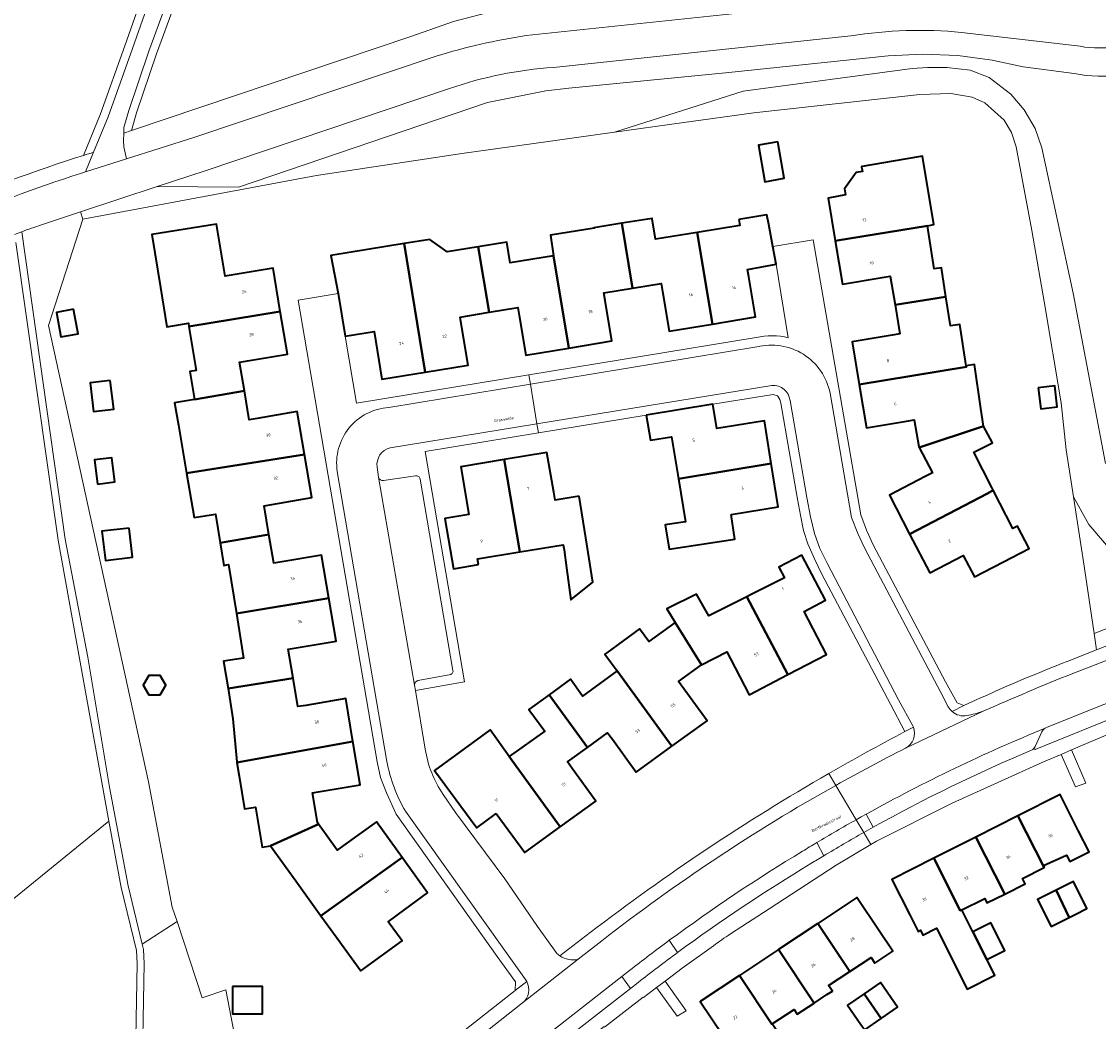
# Model space of a CAD drawing. Header units: metres. Extents: x 197700 to 204338, y 317132 to 325229.
# Tile 485 of 656: x 200775 to 200908, y 319854 to 319978. Entities that reach past the tile are written whole.
import ezdxf
from ezdxf.enums import TextEntityAlignment as Align

# ---------------------------------------------------------------- set-up
doc = ezdxf.new("R2010")
doc.units = ezdxf.units.M
for name, color, linetype, lineweight in [('B-WE-GR-BEPLANTING_CULTUUR_BOSPLANTSOEN-GV', 90, 'Continuous', 18), ('B-WE-GR-BEPLANTING_CULTUUR_HEESTERS-GV', 90, 'Continuous', 18), ('B-WE-GW-TALUD_KRUIN-G', 90, 'Continuous', 18), ('B-WE-IE-TERREINAFSCHEIDING_KUNSTMATIG_HEKWERK-G', 20, 'IE-TERREINAFSCHEIDING-KUNSTMATIG', 18), ('B-WE-OG-BEBOUWING-GV', 7, 'Continuous', 35), ('B-WE-OG-BEBOUWING-T18', 10, 'Continuous', 18), ('B-WE-OG-TERREIN_CULTUURSCHEIDING-GV', 7, 'Continuous', 18), ('B-WE-OG-TERREIN_ERF-GV', 7, 'Continuous', 18), ('B-WE-OG-TOPOGRAFIE-T18', 10, 'Continuous', 18), ('B-WE-OG-WEG-GV', 7, 'Continuous', 18), ('B-WE-VH-ONVERHARD-GV', 252, 'Continuous', 18), ('B-WE-VH-VERHARDING_BETONSTRAATSTEEN-GV', 252, 'Continuous', 18), ('B-WE-VH-VERHARDING_OPEN-GV', 252, 'Continuous', 18), ('B-WE-VH-VERHARDING_TEGEL-GV', 252, 'Continuous', 18)]:
    doc.layers.add(name, color=color, linetype=linetype, lineweight=lineweight)
doc.styles.add('NLCS-ISO-M200-T18', font='NLCS-ISO.ttf', dxfattribs={"height": 0.36})
doc.linetypes.add('IE-TERREINAFSCHEIDING-KUNSTMATIG', pattern='A,4,[82,NLCS.SHX,S=0.75,R=90,X=0,Y=0],4,-2', length=10)

msp = doc.modelspace()

# ---------------------------------------------------------------- linework, layer by layer
at = {"layer": 'B-WE-GR-BEPLANTING_CULTUUR_BOSPLANTSOEN-GV'}
for points in [[(200796.255, 319985.657), (200791.877, 319973.748), (200789.405, 319966.443), (200788.784, 319964.257), (200823.309, 319975.904), (200828.581, 319977.762)], [(200782.859, 319961.186), (200784.961, 319966.313), (200787.954, 319974.732), (200790.43, 319981.777)], [(200913.059, 319971.545), (200912.772, 319971.46), (200911.295, 319971.164), (200909.797, 319971.002), (200908.291, 319970.973), (200906.789, 319971.08), (200905.302, 319971.32), (200899.013, 319972.124), (200895.187, 319972.966), (200890.917, 319973.53), (200886.614, 319973.71), (200882.312, 319973.505), (200862.194, 319971.405), (200842.862, 319969.51), (200840.011, 319969.169), (200832.806, 319967.719), (200802.001, 319957.267), (200791.943, 319957.321)], [(200791.943, 319957.321), (200782.474, 319954.188), (200782.773, 319953.284), (200811.643, 319958.718), (200829.904, 319961.476), (200838.251, 319962.634), (200848.494, 319964.056), (200864.402, 319969.123), (200885.29, 319971.949), (200887.196, 319972.063), (200889.573, 319972.047), (200892.468, 319971.724), (200894.794, 319970.826), (200897.482, 319968.748), (200899.135, 319966.817), (200900.492, 319964.511), (200901.32, 319962.136), (200905.184, 319944.142), (200909.174, 319923.085)], [(200909.174, 319923.085), (200905.184, 319944.142), (200901.32, 319962.136), (200900.492, 319964.511), (200899.135, 319966.817), (200897.482, 319968.748), (200894.794, 319970.826), (200892.468, 319971.724), (200889.573, 319972.047), (200887.196, 319972.063), (200885.29, 319971.949), (200864.402, 319969.123), (200848.494, 319964.056), (200856.761, 319965.203), (200865.702, 319966.435), (200886.256, 319968.718), (200890.053, 319968.831), (200892.697, 319968.372), (200894.288, 319967.67), (200896.657, 319965.563), (200897.554, 319963.997), (200898.16, 319962.239), (200900.066, 319951.882), (200901.608, 319943.114), (200903.717, 319930.575), (200904.331, 319924.769), (200905.231, 319918.949), (200907.146, 319915.549), (200911.237, 319910.729)], [(200781.619, 319821.882), (200781.823, 319822.494), (200782.336, 319824.604), (200782.108, 319825.516), (200781.538, 319825.915), (200775.27, 319825.003), (200772.42, 319839.05), (200769.115, 319861.548), (200769.172, 319864.341), (200770.197, 319866.051), (200785.972, 319878.868), (200779.717, 319913.601), (200774.468, 319950.401)], [(200911.237, 319910.729), (200907.146, 319915.549), (200905.231, 319918.949), (200906.557, 319910.375), (200907.788, 319902.079), (200916.821, 319905.623)]]:
    msp.add_lwpolyline(points, dxfattribs=at)
msp.add_lwpolyline([(200765.149, 319954.59, -0.0246856), (200782.859, 319961.186)], format="xyb", dxfattribs=at)
at = {"layer": 'B-WE-GR-BEPLANTING_CULTUUR_HEESTERS-GV'}
for points in [[(200900.334, 319887.835), (200900.485, 319887.718), (200911.669, 319892.248), (200911.632, 319892.354)], [(200908.438, 319893.066), (200901.903, 319890.431), (200901.825, 319890.398), (200901.749, 319890.368)], [(200901.336, 319889.904), (200900.488, 319888.094)]]:
    msp.add_lwpolyline(points, dxfattribs=at)
for points in [[(200901.749, 319890.368, 0.1790108), (200901.336, 319889.904)], [(200900.488, 319888.094, -0.1121012), (200900.334, 319887.835)]]:
    msp.add_lwpolyline(points, format="xyb", dxfattribs=at)
at = {"layer": 'B-WE-GW-TALUD_KRUIN-G'}
msp.add_lwpolyline([(200848.494, 319964.056), (200856.761, 319965.203), (200865.702, 319966.435), (200886.256, 319968.718), (200890.053, 319968.831), (200892.697, 319968.372), (200894.288, 319967.67), (200896.657, 319965.563), (200897.554, 319963.997), (200898.16, 319962.239), (200900.066, 319951.882), (200901.608, 319943.114), (200903.717, 319930.575), (200904.331, 319924.769), (200905.231, 319918.949), (200907.146, 319915.549), (200911.237, 319910.729)], dxfattribs=at)
at = {"layer": 'B-WE-IE-TERREINAFSCHEIDING_KUNSTMATIG_HEKWERK-G'}
for points in [[(200905.231, 319918.949), (200904.331, 319924.769), (200903.717, 319930.575), (200901.608, 319943.114), (200900.066, 319951.882), (200898.16, 319962.239), (200897.554, 319963.997), (200896.657, 319965.563), (200894.288, 319967.67), (200892.697, 319968.372), (200890.053, 319968.831), (200886.256, 319968.718), (200865.702, 319966.435), (200856.761, 319965.203), (200848.494, 319964.056)], [(200838.251, 319962.634), (200848.494, 319964.056)], [(200782.773, 319953.284), (200811.643, 319958.718), (200829.904, 319961.476), (200838.251, 319962.634)], [(200794.423, 319866.438), (200793.829, 319868.238), (200790.87, 319883.725), (200778.526, 319940.138), (200782.773, 319953.284)], [(200907.788, 319902.079), (200906.557, 319910.375), (200905.231, 319918.949)], [(200908.089, 319900.049), (200907.788, 319902.079)], [(200805.289, 319832.721), (200800.427, 319857.996), (200797.531, 319857.022), (200794.423, 319866.438)]]:
    msp.add_lwpolyline(points, dxfattribs=at)
at = {"layer": 'B-WE-OG-BEBOUWING-GV'}
for points in [[(200868.697, 319962.877), (200866.31, 319962.442), (200867.064, 319957.933), (200869.451, 319958.368)], [(200875.776, 319950.617), (200887.181, 319952.495), (200887.971, 319952.628), (200886.553, 319961.079), (200884.383, 319960.706), (200879.103, 319959.798), (200879.037, 319959.787), (200879.149, 319959.182), (200878.358, 319959.063), (200876.942, 319957.053), (200877.065, 319956.299), (200874.897, 319955.894)], [(200863.855, 319953.277), (200863.977, 319952.513), (200858.71, 319951.669), (200860.591, 319940.332), (200865.916, 319941.225), (200865.093, 319946.153), (200864.941, 319947.074), (200868.468, 319947.725), (200868.062, 319949.923), (200867.56, 319952.642), (200867.339, 319953.834)], [(200801.338, 319946.428), (200800.362, 319946.265), (200799.283, 319952.687), (200791.315, 319951.407), (200792.368, 319944.852), (200793.148, 319939.996), (200795.822, 319940.426), (200795.885, 319940.035), (200807.179, 319941.892), (200806.279, 319947.257)], [(200840.938, 319948.759), (200842.837, 319937.364), (200848.17, 319938.259), (200847.336, 319943.228), (200847.176, 319944.176), (200850.703, 319944.762), (200849.41, 319952.798), (200845.955, 319952.245), (200845.966, 319952.179), (200840.567, 319951.315)], [(200860.591, 319940.332), (200858.71, 319951.669), (200853.549, 319950.843), (200853.151, 319953.33), (200853.14, 319953.396), (200849.41, 319952.798), (200850.703, 319944.762), (200854.257, 319945.353), (200854.423, 319944.367), (200855.249, 319939.436)], [(200887.181, 319952.495), (200875.776, 319950.617), (200876.668, 319945.26), (200881.6, 319946.082), (200882.586, 319946.246), (200883.182, 319942.701), (200889.419, 319943.702), (200889.469, 319943.711), (200888.913, 319947.288), (200888.014, 319947.148)], [(200822.476, 319950.283), (200813.424, 319948.824), (200814.346, 319944.118), (200815.216, 319938.841), (200818.77, 319939.427), (200819.749, 319933.501), (200825.082, 319934.382)], [(200831.655, 319949.889), (200827.804, 319949.272), (200825.651, 319950.795), (200822.476, 319950.283), (200825.082, 319934.382), (200830.393, 319935.259), (200829.586, 319940.144), (200829.414, 319941.178), (200832.981, 319941.785)], [(200836.688, 319941.402), (200837.516, 319936.471), (200842.837, 319937.364), (200840.938, 319948.759), (200835.576, 319947.9), (200835.168, 319950.451), (200831.655, 319949.889), (200832.981, 319941.785), (200836.522, 319942.388)], [(200883.182, 319942.701), (200883.783, 319939.128), (200882.796, 319938.964), (200877.865, 319938.143), (200878.747, 319932.842), (200892.006, 319935.047), (200891.983, 319935.183), (200891.191, 319940.273), (200890.032, 319940.093), (200889.469, 319943.711), (200889.419, 319943.702)], [(200781.629, 319942.162), (200779.498, 319941.777), (200780.046, 319938.748), (200782.177, 319939.133)], [(200795.885, 319940.035), (200796.761, 319934.58), (200796.015, 319934.46), (200796.569, 319931.007), (200802.74, 319932.063), (200802.148, 319935.619), (200803.134, 319935.785), (200808.065, 319936.613), (200807.179, 319941.892)], [(200892.006, 319935.047), (200878.747, 319932.842), (200879.637, 319927.496), (200884.572, 319928.318), (200885.555, 319928.481), (200886.102, 319925.201), (200886.17, 319925.07), (200894.117, 319927.69), (200893.775, 319929.888), (200893.012, 319935.333), (200891.983, 319935.183)], [(200786.166, 319933.355), (200783.655, 319933.053), (200784.081, 319929.5), (200786.593, 319929.802)], [(200900.87, 319932.442), (200901.182, 319929.841), (200903.226, 319930.087), (200902.914, 319932.688)], [(200795.603, 319921.879), (200810.163, 319924.189), (200809.249, 319929.502), (200804.327, 319928.656), (200803.336, 319928.485), (200802.74, 319932.063), (200796.569, 319931.007), (200794.107, 319930.586), (200794.58, 319927.825)], [(200852.418, 319929.063), (200852.925, 319925.98), (200855.537, 319926.378), (200856.398, 319921.198), (200867.867, 319923.084), (200867.017, 319928.369), (200861.128, 319927.4), (200860.631, 319930.414)], [(200884.969, 319914.368), (200894.584, 319919.381), (200895.309, 319919.782), (200895.221, 319919.956), (200895.132, 319920.13), (200892.916, 319924.488), (200895.219, 319925.66), (200894.117, 319927.69), (200886.17, 319925.07), (200887.797, 319921.94), (200886.91, 319921.479), (200882.473, 319919.175)], [(200844.108, 319919.046), (200841.14, 319918.544), (200840.974, 319919.531), (200840.142, 319924.461), (200834.845, 319923.566), (200836.782, 319912.155), (200842.154, 319913.013), (200842.251, 319912.409), (200842.552, 319910.17), (200843.082, 319906.231), (200845.806, 319908.423), (200845.096, 319912.864)], [(200784.562, 319920.545), (200786.723, 319920.804), (200786.364, 319923.795), (200784.203, 319923.535)], [(200795.603, 319921.879), (200796.543, 319916.412), (200799.163, 319916.831), (200799.731, 319913.291), (200805.761, 319914.328), (200805.164, 319917.855), (200806.149, 319918.024), (200811.077, 319918.871), (200810.163, 319924.189)], [(200831.666, 319910.598), (200831.551, 319911.319), (200836.782, 319912.155), (200834.845, 319923.566), (200829.501, 319922.664), (200830.491, 319916.797), (200827.51, 319916.294), (200828.578, 319910.068)], [(200862.925, 319916.798), (200868.727, 319917.731), (200867.867, 319923.084), (200856.398, 319921.198), (200857.281, 319915.885), (200854.76, 319915.499), (200855.229, 319912.482), (200863.378, 319913.732)], [(200895.309, 319919.782), (200894.584, 319919.381), (200884.969, 319914.368), (200887.459, 319909.574), (200891.596, 319911.726), (200892.976, 319909.074), (200895.281, 319910.273), (200895.47, 319910.371), (200899.749, 319912.598), (200898.324, 319915.338), (200897.724, 319915.033)], [(200788.485, 319915.105), (200785.12, 319914.701), (200785.551, 319911.113), (200788.916, 319911.517)], [(200807.351, 319910.92), (200806.365, 319910.754), (200805.761, 319914.328), (200799.731, 319913.291), (200800.18, 319910.493), (200800.79, 319910.591), (200801.764, 319904.526), (200813.176, 319906.45), (200812.282, 319911.751)], [(200869.907, 319896.983), (200874.706, 319899.483), (200871.918, 319904.794), (200874.574, 319906.188), (200871.646, 319911.767), (200868.813, 319910.279), (200869.506, 319908.959), (200865.302, 319906.844), (200864.85, 319906.617)], [(200800.718, 319895.261), (200808.755, 319896.564), (200808.157, 319900.132), (200809.144, 319900.291), (200814.075, 319901.123), (200813.176, 319906.45), (200801.764, 319904.526), (200802.636, 319899.037), (200800.175, 319898.642)], [(200864.85, 319906.617), (200860.162, 319904.258), (200858.635, 319906.945), (200855.052, 319905.166), (200854.945, 319905.1), (200855.973, 319903.445), (200859.238, 319898.188), (200862.366, 319899.819), (200862.829, 319898.932), (200865.139, 319894.498), (200869.907, 319896.983)], [(200855.566, 319888.13), (200859.927, 319891.288), (200856.408, 319896.148), (200859.238, 319898.188), (200855.973, 319903.445), (200852.724, 319901.077), (200851.585, 319902.639), (200847.541, 319899.692), (200847.314, 319899.527), (200848.814, 319897.44)], [(200792.315, 319894.47), (200793.011, 319895.665), (200792.325, 319896.866), (200790.941, 319896.872), (200790.245, 319895.677), (200790.931, 319894.476)], [(200800.718, 319895.261), (200801.318, 319891.526), (200801.806, 319886.179), (200801.812, 319886.118), (200816.156, 319888.722), (200815.266, 319894.013), (200810.335, 319893.184), (200809.348, 319893.022), (200808.755, 319896.564)], [(200840.416, 319894.503), (200845.144, 319887.989), (200847.642, 319889.8), (200848.231, 319888.991), (200851.163, 319884.942), (200855.566, 319888.13), (200848.814, 319897.44), (200844.549, 319894.332), (200843.033, 319896.411)], [(200840.416, 319894.503), (200837.916, 319892.681), (200839.866, 319890.006), (200835.485, 319886.871), (200841.794, 319878.162), (200846.191, 319881.338), (200843.263, 319885.391), (200842.67, 319886.196), (200845.144, 319887.989)], [(200833.874, 319879.798), (200837.409, 319874.995), (200841.794, 319878.162), (200835.485, 319886.871), (200833.122, 319890.172), (200828.819, 319887.004), (200826.242, 319885.107), (200831.458, 319878.02)], [(200816.156, 319888.722), (200801.812, 319886.118), (200802.084, 319884.447), (200802.739, 319880.369), (200804.131, 319880.593), (200804.922, 319875.664), (200805.975, 319875.833), (200811.911, 319878.485), (200811.757, 319878.7), (200811.14, 319882.367), (200812.126, 319882.533), (200817.057, 319883.362)], [(200901.658, 319873.154), (200901.538, 319873.38), (200904.356, 319874.679), (200904.766, 319873.875), (200907.149, 319875.071), (200905.824, 319877.693), (200903.569, 319882.155), (200898.37, 319879.528), (200901.604, 319873.127)], [(200898.37, 319879.528), (200893.171, 319876.901), (200896.733, 319869.853), (200899.245, 319871.113), (200898.912, 319871.777), (200901.604, 319873.127)], [(200811.911, 319878.485), (200805.975, 319875.833), (200809.091, 319871.49), (200812.207, 319867.147), (200822.234, 319874.382), (200819.084, 319878.775), (200814.991, 319875.842), (200814.207, 319875.28)], [(200891.428, 319867.903), (200894.251, 319869.32), (200894.537, 319868.751), (200896.733, 319869.853), (200893.171, 319876.901), (200887.972, 319874.274), (200891.239, 319867.808)], [(200822.234, 319874.382), (200812.207, 319867.147), (200814.191, 319864.381), (200817.146, 319860.348), (200822.244, 319864.083), (200820.521, 319866.434), (200822.563, 319867.931), (200825.38, 319869.995)], [(200887.972, 319874.274), (200882.774, 319871.648), (200885.029, 319867.186), (200886.019, 319865.227), (200886.3, 319865.369), (200886.6, 319864.771), (200888.285, 319865.616), (200892.07, 319858.074), (200895.512, 319859.801), (200894.535, 319861.747), (200892.794, 319865.181), (200891.428, 319867.903), (200891.239, 319867.808)], [(200903.071, 319870.338), (200904.682, 319866.94), (200905.445, 319867.323), (200906.888, 319868.047), (200905.215, 319871.382)], [(200903.071, 319870.338), (200900.792, 319869.194), (200902.477, 319865.834), (200904.682, 319866.94)], [(200873.616, 319866.217), (200877.576, 319860.274), (200880.224, 319862.023), (200880.689, 319861.32), (200882.896, 319862.778), (200881.228, 319865.282), (200878.456, 319869.442)], [(200877.576, 319860.274), (200873.616, 319866.217), (200868.777, 319862.993), (200873.187, 319856.374), (200874.754, 319857.409), (200875.426, 319857.853), (200874.966, 319858.549)], [(200892.794, 319865.181), (200894.535, 319861.747), (200896.753, 319862.86), (200895.026, 319866.301)], [(200867.987, 319853.782), (200870.687, 319855.566), (200871.075, 319854.979), (200873.187, 319856.374), (200868.777, 319862.993), (200863.938, 319859.768), (200867.945, 319853.754)], [(200861.872, 319852.383), (200863.514, 319849.92), (200866.008, 319851.568), (200867.457, 319849.375), (200867.879, 319849.653), (200869.88, 319846.624), (200871.957, 319847.996), (200869.695, 319851.197), (200867.987, 319853.782), (200867.945, 319853.754), (200863.938, 319859.768), (200859.099, 319856.544)], [(200801.269, 319858.415), (200801.269, 319855.041), (200804.973, 319855.041), (200804.973, 319858.415)], [(200879.341, 319857.516), (200881.458, 319854.442), (200883.494, 319855.844), (200881.377, 319858.918)], [(200879.341, 319857.516), (200877.305, 319856.113), (200878.945, 319853.732), (200879.422, 319853.04), (200881.458, 319854.442)]]:
    msp.add_lwpolyline(points, close=True, dxfattribs=at)
at = {"layer": 'B-WE-OG-TERREIN_CULTUURSCHEIDING-GV'}
for points in [[(200795.308, 319985.98), (200790.934, 319974.081), (200788.45, 319966.74), (200787.851, 319964.633), (200787.825, 319963.934), (200788.784, 319964.257), (200789.405, 319966.443), (200791.877, 319973.748), (200796.255, 319985.657)], [(200790.43, 319981.777), (200787.954, 319974.732), (200784.961, 319966.313), (200782.859, 319961.186)], [(200784.099, 319961.575), (200785.895, 319965.956), (200788.897, 319974.399), (200791.372, 319981.442)], [(200782.467, 319958.961), (200783.11, 319959.165), (200784.099, 319961.575)], [(200775.216, 319951.745), (200780.582, 319913.745), (200783.377, 319899.128), (200786.069, 319883.075), (200788.378, 319870.852), (200790.111, 319863.651), (200794.423, 319866.438), (200793.829, 319868.238), (200790.87, 319883.725), (200778.526, 319940.138), (200782.773, 319953.284), (200782.474, 319954.188), (200777.646, 319952.59)], [(200916.821, 319905.623), (200907.788, 319902.079), (200908.089, 319900.049)], [(200908.089, 319900.049), (200915.872, 319903.102)], [(200795.135, 319822.353), (200795.41, 319822.653), (200795.691, 319822.958), (200793.658, 319826.16), (200791.289, 319833.162), (200789.996, 319839.195), (200789.189, 319845.228), (200789.486, 319861.245), (200789.4, 319862.858), (200787.521, 319870.668), (200785.972, 319878.868), (200770.197, 319866.051)], [(200805.289, 319832.721), (200800.427, 319857.996), (200797.531, 319857.022), (200794.423, 319866.438), (200790.111, 319863.651), (200790.271, 319862.985), (200790.363, 319861.256), (200790.066, 319845.281), (200790.86, 319839.345), (200792.135, 319833.395), (200794.454, 319826.541), (200796.306, 319823.623)]]:
    msp.add_lwpolyline(points, dxfattribs=at)
for points in [[(200784.099, 319961.575, 0.0017419), (200782.859, 319961.186)], [(200782.859, 319961.186, -0.0017419), (200784.099, 319961.575)], [(200782.859, 319961.186, 0.0246856), (200765.149, 319954.59)], [(200765.881, 319952.728, -0.0233442), (200782.467, 319958.961)], [(200777.646, 319952.59, 0.0064965), (200775.216, 319951.745)]]:
    msp.add_lwpolyline(points, format="xyb", dxfattribs=at)
at = {"layer": 'B-WE-OG-TERREIN_ERF-GV'}
for points in [[(200904.449, 319898.621), (200908.089, 319900.049), (200907.788, 319902.079), (200906.557, 319910.375), (200905.231, 319918.949), (200904.331, 319924.769), (200903.717, 319930.575), (200901.608, 319943.114), (200900.066, 319951.882), (200898.16, 319962.239), (200897.554, 319963.997), (200896.657, 319965.563), (200894.288, 319967.67), (200892.697, 319968.372), (200890.053, 319968.831), (200886.256, 319968.718), (200865.702, 319966.435), (200856.761, 319965.203), (200848.494, 319964.056), (200838.251, 319962.634), (200829.904, 319961.476), (200811.643, 319958.718), (200782.773, 319953.284), (200778.526, 319940.138), (200790.87, 319883.725), (200793.829, 319868.238), (200794.423, 319866.438), (200797.531, 319857.022), (200800.427, 319857.996), (200805.289, 319832.721)], [(200812.423, 319839.223), (200836.227, 319857.929), (200836.239, 319859.002), (200834.002, 319862.123), (200821.504, 319879.714), (200820.289, 319882.377), (200819.565, 319884.268), (200819.161, 319886.211), (200809.395, 319943.271), (200814.346, 319944.118), (200813.424, 319948.824), (200822.476, 319950.283), (200825.651, 319950.795), (200827.804, 319949.272), (200831.655, 319949.889), (200835.168, 319950.451), (200835.576, 319947.9), (200840.938, 319948.759), (200840.567, 319951.315), (200845.966, 319952.179), (200845.955, 319952.245), (200849.41, 319952.798), (200853.14, 319953.396), (200853.151, 319953.33), (200853.549, 319950.843), (200858.71, 319951.669), (200863.977, 319952.513), (200863.855, 319953.277), (200867.339, 319953.834), (200867.56, 319952.642), (200868.062, 319949.923), (200873.061, 319950.739), (200878.948, 319916.728), (200879.663, 319914.832), (200880.474, 319913.047), (200889.415, 319896.095), (200890.835, 319893.483), (200891.675, 319893.157), (200893.667, 319894.062)], [(200869.978, 319938.642), (200868.468, 319947.725), (200864.941, 319947.074), (200865.093, 319946.153), (200865.916, 319941.225), (200860.591, 319940.332), (200855.249, 319939.436), (200854.423, 319944.367), (200854.257, 319945.353), (200850.703, 319944.762), (200847.176, 319944.176), (200847.336, 319943.228), (200848.17, 319938.259), (200842.837, 319937.364), (200837.516, 319936.471), (200836.688, 319941.402), (200836.522, 319942.388), (200832.981, 319941.785), (200829.414, 319941.178), (200829.586, 319940.144), (200830.393, 319935.259), (200825.082, 319934.382), (200819.749, 319933.501), (200818.77, 319939.427), (200815.216, 319938.841), (200816.618, 319930.535), (200837.916, 319934.04), (200866.02, 319938.664)], [(200884.396, 319889.93), (200882.616, 319893.315), (200874.131, 319909.4), (200873.227, 319911.304), (200872.405, 319913.169), (200871.848, 319914.785), (200871.48, 319916.691), (200871.127, 319918.679), (200869.073, 319930.552), (200868.931, 319931.008), (200868.651, 319931.446), (200868.118, 319931.62), (200860.631, 319930.414), (200861.128, 319927.4), (200867.017, 319928.369), (200867.867, 319923.084), (200868.727, 319917.731), (200862.925, 319916.798), (200863.378, 319913.732), (200855.229, 319912.482), (200854.76, 319915.499), (200857.281, 319915.885), (200856.398, 319921.198), (200855.537, 319926.378), (200852.925, 319925.98), (200852.418, 319929.063), (200839.095, 319926.87)], [(200839.095, 319926.87), (200825.093, 319924.565), (200829.93, 319896.079), (200823.903, 319895.029), (200825.098, 319887.754)], [(200944.678, 319903.227), (200944.73, 319903.161), (200926.557, 319896.535), (200919.216, 319893.695), (200904.973, 319887.664), (200906.749, 319883.558), (200905.493, 319883.127), (200903.701, 319887.125), (200901.526, 319886.204), (200890.216, 319881.089), (200880.882, 319876.378), (200880.198, 319875.975), (200875.873, 319873.428), (200867.606, 319868.015), (200862.83, 319864.912)], [(200827.307, 319882.176), (200828.83, 319879.95), (200834.931, 319871.712), (200838.968, 319865.852), (200841.264, 319862.632)], [(200861.872, 319852.383), (200859.099, 319856.544), (200863.938, 319859.768), (200868.777, 319862.993), (200873.616, 319866.217), (200878.456, 319869.442), (200881.228, 319865.282), (200882.896, 319862.778), (200880.689, 319861.32), (200880.224, 319862.023), (200877.576, 319860.274), (200874.966, 319858.549), (200875.426, 319857.853), (200874.754, 319857.409), (200873.187, 319856.374), (200871.075, 319854.979), (200870.687, 319855.566), (200867.987, 319853.782)], [(200841.747, 319862.208), (200845.475, 319865.08)], [(200860.716, 319863.448), (200856.876, 319860.696), (200854.747, 319859.077), (200857.368, 319855.391), (200856.225, 319854.764), (200853.699, 319858.28), (200852.079, 319857.049), (200852.032, 319857.098), (200847.248, 319853.387), (200847.202, 319853.459), (200841.384, 319848.949), (200838.109, 319846.4), (200838.125, 319846.355), (200827.869, 319838.338), (200818.762, 319831.096), (200818.866, 319830.96), (200818.521, 319828.175), (200823.968, 319809.085), (200839.288, 319810.869), (200874.567, 319814.957)]]:
    msp.add_lwpolyline(points, dxfattribs=at)
for points in [[(200866.31, 319962.442), (200868.697, 319962.877), (200869.451, 319958.368), (200867.064, 319957.933)], [(200882.796, 319938.964), (200883.783, 319939.128), (200883.182, 319942.701), (200882.586, 319946.246), (200881.6, 319946.082), (200876.668, 319945.26), (200875.776, 319950.617), (200874.897, 319955.894), (200877.065, 319956.299), (200876.942, 319957.053), (200878.358, 319959.063), (200879.149, 319959.182), (200879.037, 319959.787), (200879.103, 319959.798), (200884.383, 319960.706), (200886.553, 319961.079), (200887.971, 319952.628), (200887.181, 319952.495), (200888.014, 319947.148), (200888.913, 319947.288), (200889.469, 319943.711), (200890.032, 319940.093), (200891.191, 319940.273), (200891.983, 319935.183), (200893.012, 319935.333), (200893.775, 319929.888), (200894.117, 319927.69), (200895.219, 319925.66), (200892.916, 319924.488), (200895.132, 319920.13), (200895.221, 319919.956), (200895.309, 319919.782), (200897.724, 319915.033), (200898.324, 319915.338), (200899.749, 319912.598), (200895.47, 319910.371), (200895.281, 319910.273), (200892.976, 319909.074), (200891.596, 319911.726), (200887.459, 319909.574), (200884.969, 319914.368), (200882.473, 319919.175), (200886.91, 319921.479), (200887.797, 319921.94), (200886.17, 319925.07), (200886.102, 319925.201), (200885.555, 319928.481), (200884.572, 319928.318), (200879.637, 319927.496), (200878.747, 319932.842), (200877.865, 319938.143)], [(200801.806, 319886.179), (200801.318, 319891.526), (200800.718, 319895.261), (200800.175, 319898.642), (200802.636, 319899.037), (200801.764, 319904.526), (200800.79, 319910.591), (200800.18, 319910.493), (200799.731, 319913.291), (200799.163, 319916.831), (200796.543, 319916.412), (200795.603, 319921.879), (200794.58, 319927.825), (200794.107, 319930.586), (200796.569, 319931.007), (200796.015, 319934.46), (200796.761, 319934.58), (200795.885, 319940.035), (200795.822, 319940.426), (200793.148, 319939.996), (200792.368, 319944.852), (200791.315, 319951.407), (200799.283, 319952.687), (200800.362, 319946.265), (200801.338, 319946.428), (200806.279, 319947.257), (200807.179, 319941.892), (200808.065, 319936.613), (200803.134, 319935.785), (200802.148, 319935.619), (200802.74, 319932.063), (200803.336, 319928.485), (200804.327, 319928.656), (200809.249, 319929.502), (200810.163, 319924.189), (200811.077, 319918.871), (200806.149, 319918.024), (200805.164, 319917.855), (200805.761, 319914.328), (200806.365, 319910.754), (200807.351, 319910.92), (200812.282, 319911.751), (200813.176, 319906.45), (200814.075, 319901.123), (200809.144, 319900.291), (200808.157, 319900.132), (200808.755, 319896.564), (200809.348, 319893.022), (200810.335, 319893.184), (200815.266, 319894.013), (200816.156, 319888.722), (200817.057, 319883.362), (200812.126, 319882.533), (200811.14, 319882.367), (200811.757, 319878.7), (200811.911, 319878.485), (200814.207, 319875.28), (200814.991, 319875.842), (200819.084, 319878.775), (200822.234, 319874.382), (200825.38, 319869.995), (200822.563, 319867.931), (200820.521, 319866.434), (200822.244, 319864.083), (200817.146, 319860.348), (200814.191, 319864.381), (200812.207, 319867.147), (200809.091, 319871.49), (200805.975, 319875.833), (200804.922, 319875.664), (200804.131, 319880.593), (200802.739, 319880.369), (200802.084, 319884.447), (200801.812, 319886.118)], [(200781.629, 319942.162), (200782.177, 319939.133), (200780.046, 319938.748), (200779.498, 319941.777)], [(200786.166, 319933.355), (200786.593, 319929.802), (200784.081, 319929.5), (200783.655, 319933.053)], [(200900.87, 319932.442), (200902.914, 319932.688), (200903.226, 319930.087), (200901.182, 319929.841)], [(200840.974, 319919.531), (200841.14, 319918.544), (200844.108, 319919.046), (200845.096, 319912.864), (200845.806, 319908.423), (200843.082, 319906.231), (200842.552, 319910.17), (200842.251, 319912.409), (200842.154, 319913.013), (200836.782, 319912.155), (200831.551, 319911.319), (200831.666, 319910.598), (200828.578, 319910.068), (200827.51, 319916.294), (200830.491, 319916.797), (200829.501, 319922.664), (200834.845, 319923.566), (200840.142, 319924.461)], [(200784.562, 319920.545), (200784.203, 319923.535), (200786.364, 319923.795), (200786.723, 319920.804)], [(200788.485, 319915.105), (200788.916, 319911.517), (200785.551, 319911.113), (200785.12, 319914.701)], [(200856.408, 319896.148), (200859.927, 319891.288), (200855.566, 319888.13), (200851.163, 319884.942), (200848.231, 319888.991), (200847.642, 319889.8), (200845.144, 319887.989), (200842.67, 319886.196), (200843.263, 319885.391), (200846.191, 319881.338), (200841.794, 319878.162), (200837.409, 319874.995), (200833.874, 319879.798), (200831.458, 319878.02), (200826.242, 319885.107), (200828.819, 319887.004), (200833.122, 319890.172), (200835.485, 319886.871), (200839.866, 319890.006), (200837.916, 319892.681), (200840.416, 319894.503), (200843.033, 319896.411), (200844.549, 319894.332), (200848.814, 319897.44), (200847.314, 319899.527), (200847.541, 319899.692), (200851.585, 319902.639), (200852.724, 319901.077), (200855.973, 319903.445), (200854.945, 319905.1), (200855.052, 319905.166), (200858.635, 319906.945), (200860.162, 319904.258), (200864.85, 319906.617), (200865.302, 319906.844), (200869.506, 319908.959), (200868.813, 319910.279), (200871.646, 319911.767), (200874.574, 319906.188), (200871.918, 319904.794), (200874.706, 319899.483), (200869.907, 319896.983), (200865.139, 319894.498), (200862.829, 319898.932), (200862.366, 319899.819), (200859.238, 319898.188)], [(200792.315, 319894.47), (200790.931, 319894.476), (200790.245, 319895.677), (200790.941, 319896.872), (200792.325, 319896.866), (200793.011, 319895.665)], [(200893.171, 319876.901), (200898.37, 319879.528), (200903.569, 319882.155), (200905.824, 319877.693), (200907.149, 319875.071), (200904.766, 319873.875), (200904.356, 319874.679), (200901.538, 319873.38), (200901.658, 319873.154), (200901.604, 319873.127), (200898.912, 319871.777), (200899.245, 319871.113), (200896.733, 319869.853), (200894.537, 319868.751), (200894.251, 319869.32), (200891.428, 319867.903), (200892.794, 319865.181), (200895.026, 319866.301), (200896.753, 319862.86), (200894.535, 319861.747), (200895.512, 319859.801), (200892.07, 319858.074), (200888.285, 319865.616), (200886.6, 319864.771), (200886.3, 319865.369), (200886.019, 319865.227), (200885.029, 319867.186), (200882.774, 319871.648), (200887.972, 319874.274)], [(200904.682, 319866.94), (200902.477, 319865.834), (200900.792, 319869.194), (200903.071, 319870.338), (200905.215, 319871.382), (200906.888, 319868.047), (200905.445, 319867.323)], [(200801.269, 319858.415), (200804.973, 319858.415), (200804.973, 319855.041), (200801.269, 319855.041)], [(200878.945, 319853.732), (200877.305, 319856.113), (200879.341, 319857.516), (200881.377, 319858.918), (200883.494, 319855.844), (200881.458, 319854.442), (200879.422, 319853.04)]]:
    msp.add_lwpolyline(points, close=True, dxfattribs=at)
for points in [[(200866.02, 319938.664, -0.1182407), (200869.978, 319938.642)], [(200893.667, 319894.062, -0.0130235), (200904.449, 319898.621)], [(200874.97, 319884.752, -0.0099726), (200884.396, 319889.93)], [(200825.098, 319887.754, 0.1117673), (200827.307, 319882.176)], [(200845.475, 319865.08, -0.0329346), (200874.97, 319884.752)], [(200862.83, 319864.912, 0.0200699), (200860.716, 319863.448)], [(200841.264, 319862.632, 0.0584024), (200841.747, 319862.208)]]:
    msp.add_lwpolyline(points, format="xyb", dxfattribs=at)
at = {"layer": 'B-WE-OG-WEG-GV'}
for points in [[(200908.423, 319982.279), (200904.236, 319982.744), (200895.313, 319983.885), (200892.314, 319984.181), (200885.376, 319984.42), (200878.444, 319984.037), (200865.169, 319982.809), (200858.073, 319981.916), (200852.154, 319981.403), (200842.633, 319980.312), (200839.517, 319980.031), (200838.197, 319979.818), (200836.291, 319979.511), (200833.999, 319979.141), (200828.581, 319977.762), (200823.309, 319975.904), (200788.784, 319964.257), (200787.825, 319963.934), (200787.792, 319963.03), (200787.828, 319962.237), (200788.17, 319960.774), (200796.492, 319963.419), (200826.463, 319973.465)], [(200837.58, 319975.994), (200881.412, 319980.679)], [(200906.042, 319974.675), (200891.392, 319976.403)], [(200877.725, 319975.954), (200840.938, 319972.057)], [(200828.103, 319969.448), (200797.877, 319959.285), (200791.943, 319957.321), (200802.001, 319957.267), (200832.806, 319967.719), (200840.011, 319969.169), (200842.862, 319969.51), (200862.194, 319971.405), (200882.312, 319973.505), (200886.614, 319973.71), (200890.917, 319973.53), (200895.187, 319972.966), (200899.013, 319972.124), (200905.302, 319971.32), (200906.789, 319971.08), (200908.291, 319970.973), (200909.797, 319971.002), (200911.295, 319971.164), (200912.772, 319971.46), (200913.059, 319971.545)]]:
    msp.add_lwpolyline(points, dxfattribs=at)
for points in [[(200891.392, 319976.403, 0.0638677), (200877.725, 319975.954)], [(200826.463, 319973.465, -0.0389201), (200837.58, 319975.994)], [(200910.802, 319974.635, -0.0773055), (200906.042, 319974.675)], [(200840.938, 319972.057, 0.0683703), (200828.103, 319969.448)]]:
    msp.add_lwpolyline(points, format="xyb", dxfattribs=at)
at = {"layer": 'B-WE-VH-ONVERHARD-GV'}
for points in [[(200791.372, 319981.442), (200788.897, 319974.399), (200785.895, 319965.956), (200784.099, 319961.575), (200783.11, 319959.165), (200788.17, 319960.774), (200787.828, 319962.237), (200787.792, 319963.03), (200787.825, 319963.934), (200787.851, 319964.633), (200788.45, 319966.74), (200790.934, 319974.081), (200795.308, 319985.98)], [(200790.066, 319845.281), (200790.363, 319861.256), (200790.271, 319862.985), (200790.111, 319863.651), (200788.378, 319870.852), (200786.069, 319883.075), (200783.377, 319899.128), (200780.582, 319913.745), (200775.216, 319951.745)], [(200774.468, 319950.401), (200779.717, 319913.601), (200785.972, 319878.868), (200787.521, 319870.668), (200789.4, 319862.858), (200789.486, 319861.245), (200789.189, 319845.228)]]:
    msp.add_lwpolyline(points, dxfattribs=at)
msp.add_lwpolyline([(200775.216, 319951.745, 0.0028596), (200774.323, 319951.417)], format="xyb", dxfattribs=at)
at = {"layer": 'B-WE-VH-VERHARDING_BETONSTRAATSTEEN-GV'}
for points in [[(200890.239, 319892.403), (200891.675, 319893.157), (200890.835, 319893.483), (200889.415, 319896.095), (200880.474, 319913.047), (200879.663, 319914.832), (200878.948, 319916.728), (200873.061, 319950.739), (200868.062, 319949.923), (200868.468, 319947.725)], [(200868.468, 319947.725), (200869.978, 319938.642)], [(200866.02, 319938.664), (200837.916, 319934.04), (200838.104, 319932.894), (200866.081, 319937.505)], [(200866.081, 319937.505), (200838.104, 319932.894), (200838.911, 319927.992), (200867.959, 319932.746)], [(200820.762, 319925.022), (200838.911, 319927.992), (200838.104, 319932.894), (200820.603, 319930.009)], [(200875.136, 319931.774), (200877.774, 319916.427), (200878.57, 319914.439), (200879.395, 319912.646), (200888.845, 319894.766), (200889.756, 319893.007)], [(200889.756, 319893.007), (200888.845, 319894.766), (200879.395, 319912.646), (200878.57, 319914.439), (200877.774, 319916.427), (200875.136, 319931.774)], [(200870.189, 319930.872), (200872.262, 319918.888), (200872.719, 319916.493), (200873.207, 319914.435), (200873.889, 319912.573), (200874.78, 319910.748), (200883.617, 319893.861), (200885.374, 319890.638), (200885.409, 319890.558), (200885.44, 319890.478)], [(200814.217, 319922.118), (200820.344, 319886.261)], [(200825.098, 319887.754), (200823.903, 319895.029), (200823.755, 319895.695), (200819.33, 319921.384), (200819.155, 319922.625)], [(200819.33, 319921.384), (200823.755, 319895.695), (200823.868, 319896.053), (200824.18, 319896.265), (200828.069, 319896.969)], [(200823.871, 319921.568), (200819.931, 319920.998)], [(200828.526, 319897.5), (200824.471, 319921.165)], [(200941.666, 319911.3), (200905.134, 319897.134)], [(200901.749, 319890.368), (200901.825, 319890.398), (200901.903, 319890.431), (200908.438, 319893.066), (200921.68, 319898.181), (200926.799, 319900.164), (200930.312, 319901.524), (200942.252, 319906.149)], [(200894.046, 319892.46), (200884.475, 319887.893)], [(200884.475, 319887.893), (200894.046, 319892.46)], [(200900.488, 319888.094), (200901.336, 319889.904)], [(200875.837, 319883.29), (200878.369, 319879.045), (200878.994, 319879.396), (200879.62, 319879.744)], [(200878.369, 319879.045), (200875.837, 319883.29)], [(200841.264, 319862.632), (200838.968, 319865.852), (200834.931, 319871.712), (200828.83, 319879.95), (200827.307, 319882.176)], [(200822.664, 319880.082), (200835.03, 319862.73), (200837.494, 319859.267)], [(200879.309, 319877.466), (200878.369, 319879.045)], [(200879.62, 319879.744), (200880.452, 319878.106)], [(200874.354, 319874.58), (200873.485, 319876.207)], [(200873.485, 319876.207), (200874.354, 319874.58)], [(200846.908, 319864.066), (200843.986, 319861.788), (200837.132, 319856.396), (200818.972, 319842.064)], [(200855.266, 319864.13), (200856.286, 319862.618)], [(200856.286, 319862.618), (200855.266, 319864.13)], [(200837.132, 319856.396), (200843.986, 319861.788)], [(200819.468, 319835.936), (200819.525, 319835.981), (200825.53, 319840.767), (200830.749, 319844.928), (200839.545, 319851.939), (200849.402, 319859.653), (200850.354, 319860.398)], [(200850.354, 319860.398), (200849.402, 319859.653), (200850.475, 319858.184), (200851.413, 319858.918)]]:
    msp.add_lwpolyline(points, dxfattribs=at)
for points in [[(200869.978, 319938.642, 0.1182407), (200866.02, 319938.664)], [(200866.081, 319937.505, -0.4310701), (200875.136, 319931.774)], [(200875.136, 319931.774, 0.4310701), (200866.081, 319937.505)], [(200867.959, 319932.746, -0.3986793), (200870.189, 319930.872)], [(200820.603, 319930.009, 0.4409293), (200814.217, 319922.118)], [(200819.155, 319922.625, -0.3956743), (200820.762, 319925.022)], [(200819.931, 319920.998, -0.4139474), (200819.33, 319921.384)], [(200824.471, 319921.165, 0.4155827), (200823.871, 319921.568)], [(200828.069, 319896.969, 0.4451246), (200828.526, 319897.5)], [(200905.134, 319897.134, 0.006829), (200894.046, 319892.46)], [(200889.756, 319893.007, 0.0914801), (200890.239, 319892.403)], [(200890.239, 319892.403, -0.0914801), (200889.756, 319893.007)], [(200892.042, 319891.921, -0.230421), (200890.239, 319892.403)], [(200894.046, 319892.46, -0.0413766), (200892.042, 319891.921)], [(200901.749, 319890.368, 0.0292811), (200879.62, 319879.744)], [(200879.62, 319879.744, -0.0292811), (200901.749, 319890.368)], [(200885.44, 319890.478, -0.370434), (200884.475, 319887.893)], [(200901.336, 319889.904, -0.1790108), (200901.749, 319890.368)], [(200827.307, 319882.176, -0.1117673), (200825.098, 319887.754)], [(200884.475, 319887.893, 0.0106073), (200875.837, 319883.29)], [(200880.452, 319878.106, -0.0267045), (200900.052, 319887.661)], [(200900.052, 319887.661, 0.1273224), (200900.334, 319887.835)], [(200900.334, 319887.835, 0.1121012), (200900.488, 319888.094)], [(200820.344, 319886.261, 0.0852072), (200822.664, 319880.082)], [(200875.837, 319883.29, 0.0378011), (200846.908, 319864.066)], [(200878.369, 319879.045, 0.006677), (200873.485, 319876.207)], [(200873.485, 319876.207, -0.006677), (200878.369, 319879.045)], [(200874.354, 319874.58, -0.0070165), (200879.309, 319877.466)], [(200871.746, 319875.153, 0.0230115), (200855.266, 319864.13)], [(200855.266, 319864.13, -0.0230115), (200871.746, 319875.153)], [(200873.485, 319876.207, 0.0022684), (200871.746, 319875.153)], [(200871.746, 319875.153, -0.0022684), (200873.485, 319876.207)], [(200872.761, 319873.612, -0.0023099), (200874.354, 319874.58)], [(200856.286, 319862.618, -0.0232172), (200872.761, 319873.612)], [(200855.266, 319864.13, 0.0071964), (200850.354, 319860.398)], [(200850.354, 319860.398, -0.0071964), (200855.266, 319864.13)], [(200841.747, 319862.208, -0.0584024), (200841.264, 319862.632)], [(200843.986, 319861.788, -0.2125715), (200841.747, 319862.208)], [(200851.413, 319858.918, -0.0070943), (200856.286, 319862.618)], [(200837.494, 319859.267, -0.0311174), (200837.64, 319859.039)], [(200837.64, 319859.039, -0.3613501), (200837.132, 319856.396)]]:
    msp.add_lwpolyline(points, format="xyb", dxfattribs=at)
for points in [[(200878.369, 319879.045), (200879.309, 319877.466), (200879.88, 319877.787), (200880.452, 319878.106), (200879.62, 319879.744), (200878.994, 319879.396)], [(200830.749, 319844.928), (200831.795, 319843.502), (200840.262, 319850.197), (200850.475, 319858.184), (200849.402, 319859.653), (200839.545, 319851.939)]]:
    msp.add_lwpolyline(points, close=True, dxfattribs=at)
at = {"layer": 'B-WE-VH-VERHARDING_OPEN-GV'}
for points in [[(200906.749, 319883.558), (200904.973, 319887.664), (200903.701, 319887.125), (200905.493, 319883.127)], [(200857.368, 319855.391), (200854.747, 319859.077), (200853.699, 319858.28), (200856.225, 319854.764)]]:
    msp.add_lwpolyline(points, close=True, dxfattribs=at)
at = {"layer": 'B-WE-VH-VERHARDING_TEGEL-GV'}
for points in [[(200881.412, 319980.679), (200837.58, 319975.994)], [(200891.392, 319976.403), (200906.042, 319974.675)], [(200840.938, 319972.057), (200877.725, 319975.954)], [(200826.463, 319973.465), (200796.492, 319963.419), (200788.17, 319960.774), (200783.11, 319959.165), (200782.467, 319958.961)], [(200777.646, 319952.59), (200782.474, 319954.188), (200791.943, 319957.321), (200797.877, 319959.285), (200828.103, 319969.448)], [(200820.603, 319930.009), (200838.104, 319932.894), (200837.916, 319934.04), (200816.618, 319930.535), (200815.216, 319938.841), (200814.346, 319944.118), (200809.395, 319943.271), (200819.161, 319886.211), (200819.565, 319884.268), (200820.289, 319882.377), (200821.504, 319879.714), (200834.002, 319862.123), (200836.239, 319859.002), (200836.227, 319857.929), (200837.64, 319859.039)], [(200867.959, 319932.746), (200838.911, 319927.992), (200839.095, 319926.87), (200852.418, 319929.063), (200860.631, 319930.414), (200868.118, 319931.62), (200868.651, 319931.446), (200868.931, 319931.008), (200869.073, 319930.552), (200871.127, 319918.679), (200871.48, 319916.691), (200871.848, 319914.785), (200872.405, 319913.169), (200873.227, 319911.304), (200874.131, 319909.4), (200882.616, 319893.315)], [(200882.616, 319893.315), (200884.396, 319889.93), (200885.44, 319890.478), (200885.409, 319890.558), (200885.374, 319890.638), (200883.617, 319893.861), (200874.78, 319910.748), (200873.889, 319912.573), (200873.207, 319914.435), (200872.719, 319916.493), (200872.262, 319918.888), (200870.189, 319930.872)], [(200823.903, 319895.029), (200829.93, 319896.079), (200825.093, 319924.565), (200839.095, 319926.87), (200838.911, 319927.992), (200820.762, 319925.022)], [(200820.344, 319886.261), (200814.217, 319922.118)], [(200819.155, 319922.625), (200819.33, 319921.384)], [(200819.931, 319920.998), (200823.871, 319921.568)], [(200824.471, 319921.165), (200828.526, 319897.5)], [(200941.329, 319913.087), (200919.864, 319904.667), (200915.872, 319903.102), (200908.089, 319900.049), (200904.449, 319898.621)], [(200905.134, 319897.134), (200941.666, 319911.3)], [(200942.984, 319904.475), (200930.899, 319899.798), (200927.354, 319898.426), (200922.322, 319896.478), (200911.632, 319892.354), (200911.669, 319892.248), (200900.485, 319887.718), (200900.334, 319887.835)], [(200880.452, 319878.106), (200879.88, 319877.787), (200879.309, 319877.466), (200880.198, 319875.975), (200880.882, 319876.378), (200890.216, 319881.089), (200901.526, 319886.204), (200903.701, 319887.125), (200904.973, 319887.664), (200919.216, 319893.695), (200926.557, 319896.535), (200944.73, 319903.161), (200944.678, 319903.227)], [(200828.069, 319896.969), (200824.18, 319896.265), (200823.868, 319896.053), (200823.755, 319895.695), (200823.903, 319895.029)], [(200893.667, 319894.062), (200891.675, 319893.157), (200890.239, 319892.403)], [(200885.44, 319890.478), (200884.396, 319889.93)], [(200874.97, 319884.752), (200875.837, 319883.29)], [(200875.837, 319883.29), (200874.97, 319884.752)], [(200837.494, 319859.267), (200835.03, 319862.73), (200822.664, 319880.082)], [(200862.83, 319864.912), (200867.606, 319868.015), (200875.873, 319873.428), (200880.198, 319875.975), (200879.309, 319877.466)], [(200845.475, 319865.08), (200841.747, 319862.208)], [(200815.684, 319828.637), (200818.762, 319831.096), (200827.869, 319838.338), (200838.125, 319846.355), (200838.109, 319846.4), (200841.384, 319848.949), (200847.202, 319853.459), (200847.248, 319853.387), (200852.032, 319857.098), (200852.079, 319857.049), (200853.699, 319858.28), (200854.747, 319859.077), (200856.876, 319860.696), (200860.716, 319863.448)], [(200843.986, 319861.788), (200846.908, 319864.066)], [(200837.64, 319859.039), (200836.227, 319857.929), (200812.423, 319839.223)], [(200851.413, 319858.918), (200850.475, 319858.184), (200840.262, 319850.197), (200831.795, 319843.502)], [(200818.972, 319842.064), (200837.132, 319856.396)]]:
    msp.add_lwpolyline(points, dxfattribs=at)
for points in [[(200877.725, 319975.954, -0.0638677), (200891.392, 319976.403)], [(200837.58, 319975.994, 0.0389201), (200826.463, 319973.465)], [(200906.042, 319974.675, 0.0773055), (200910.802, 319974.635)], [(200828.103, 319969.448, -0.0683703), (200840.938, 319972.057)], [(200782.467, 319958.961, 0.0233442), (200765.881, 319952.728)], [(200775.216, 319951.745, -0.0064965), (200777.646, 319952.59)], [(200774.323, 319951.417, -0.0028596), (200775.216, 319951.745)], [(200870.189, 319930.872, 0.3986793), (200867.959, 319932.746)], [(200814.217, 319922.118, -0.4409293), (200820.603, 319930.009)], [(200820.762, 319925.022, 0.3956743), (200819.155, 319922.625)], [(200819.33, 319921.384, 0.4139474), (200819.931, 319920.998)], [(200823.871, 319921.568, -0.4155827), (200824.471, 319921.165)], [(200904.449, 319898.621, 0.0130235), (200893.667, 319894.062)], [(200828.526, 319897.5, -0.4451246), (200828.069, 319896.969)], [(200894.046, 319892.46, -0.006829), (200905.134, 319897.134)], [(200890.239, 319892.403, 0.230421), (200892.042, 319891.921)], [(200892.042, 319891.921, 0.0413766), (200894.046, 319892.46)], [(200884.396, 319889.93, 0.0099726), (200874.97, 319884.752)], [(200884.475, 319887.893, 0.370434), (200885.44, 319890.478)], [(200875.837, 319883.29, -0.0106073), (200884.475, 319887.893)], [(200900.052, 319887.661, 0.0267045), (200880.452, 319878.106)], [(200900.334, 319887.835, -0.1273224), (200900.052, 319887.661)], [(200822.664, 319880.082, -0.0852072), (200820.344, 319886.261)], [(200874.97, 319884.752, 0.0329346), (200845.475, 319865.08)], [(200846.908, 319864.066, -0.0378011), (200875.837, 319883.29)], [(200879.309, 319877.466, 0.0070165), (200874.354, 319874.58)], [(200874.354, 319874.58, 0.0023099), (200872.761, 319873.612)], [(200872.761, 319873.612, 0.0232172), (200856.286, 319862.618)], [(200860.716, 319863.448, -0.0200699), (200862.83, 319864.912)], [(200841.747, 319862.208, 0.2125715), (200843.986, 319861.788)], [(200856.286, 319862.618, 0.0070943), (200851.413, 319858.918)], [(200837.64, 319859.039, 0.0311174), (200837.494, 319859.267)], [(200837.132, 319856.396, 0.3613501), (200837.64, 319859.039)]]:
    msp.add_lwpolyline(points, format="xyb", dxfattribs=at)

# ---------------------------------------------------------------- texts
at = {"layer": 'B-WE-OG-BEBOUWING-T18', "style": 'NLCS-ISO-M200-T18'}
for s, rotation, p in [('12', 9.4, (200879.399, 319953.211)), ('10', 9.4, (200880.286, 319947.886)), ('26', 9.5, (200802.712, 319944.344)), ('14', 9.5, (200863.28, 319944.839)), ('16', 9.5, (200857.94, 319943.943)), ('18', 9.5, (200845.536, 319941.873)), ('20', 9.5, (200839.932, 319940.932)), ('28', 9.5, (200803.604, 319939.028)), ('22', 9.3, (200827.495, 319938.835)), ('24', 9.3, (200822.173, 319937.956)), ('8', 9.4, (200882.311, 319935.79)), ('6', 9.4, (200883.196, 319930.473)), ('30', 9.7, (200805.688, 319926.608)), ('5', 9.3, (200858.275, 319925.973)), ('32', 9.7, (200806.602, 319921.293)), ('7', 9.5, (200837.788, 319920.007)), ('3', 9.1, (200864.305, 319920.037)), ('4', 27.4, (200887.432, 319918.305)), ('9', 9.7, (200832.046, 319913.51)), ('2', 27.4, (200889.924, 319913.505)), ('34', 9.5, (200808.711, 319908.871)), ('1', 27.6, (200869.311, 319907.609)), ('36', 9.5, (200809.609, 319903.551)), ('57', 27.5, (200866.048, 319899.482)), ('55', 35.9, (200855.732, 319893.189)), ('38', 9.5, (200811.695, 319891.128)), ('53', 35.9, (200851.35, 319890.016)), ('40', 9.5, (200812.595, 319885.777)), ('51', 35.8, (200842.22, 319883.404)), ('11', 36.3, (200833.889, 319881.465)), ('36', 26.8, (200902.379, 319877.072)), ('42', 35.6, (200817.161, 319874.592)), ('34', 26.8, (200897.175, 319874.442)), ('32', 26.8, (200891.976, 319871.815)), ('44', 35.6, (200820.309, 319870.202)), ('30', 26.8, (200886.777, 319869.189)), ('28', 33.6, (200877.903, 319864.267)), ('26', 33.6, (200873.07, 319861.047)), ('24', 33.6, (200868.225, 319857.818)), ('22', 33.6, (200863.385, 319854.593))]:
    msp.add_text(s, height=0.36, rotation=rotation, dxfattribs=at).set_placement(p, align=Align.MIDDLE)
at = {"layer": 'B-WE-OG-TOPOGRAFIE-T18', "style": 'NLCS-ISO-M200-T18'}
for s, rotation, p in [('Grasweide', 9.3, (200834.809, 319928.569)), ('Berthradisstraat', 26.6, (200874.713, 319878.575))]:
    msp.add_text(s, height=0.36, rotation=rotation, dxfattribs=at).set_placement(p, align=Align.MIDDLE)

doc.saveas('drawing.dxf')
